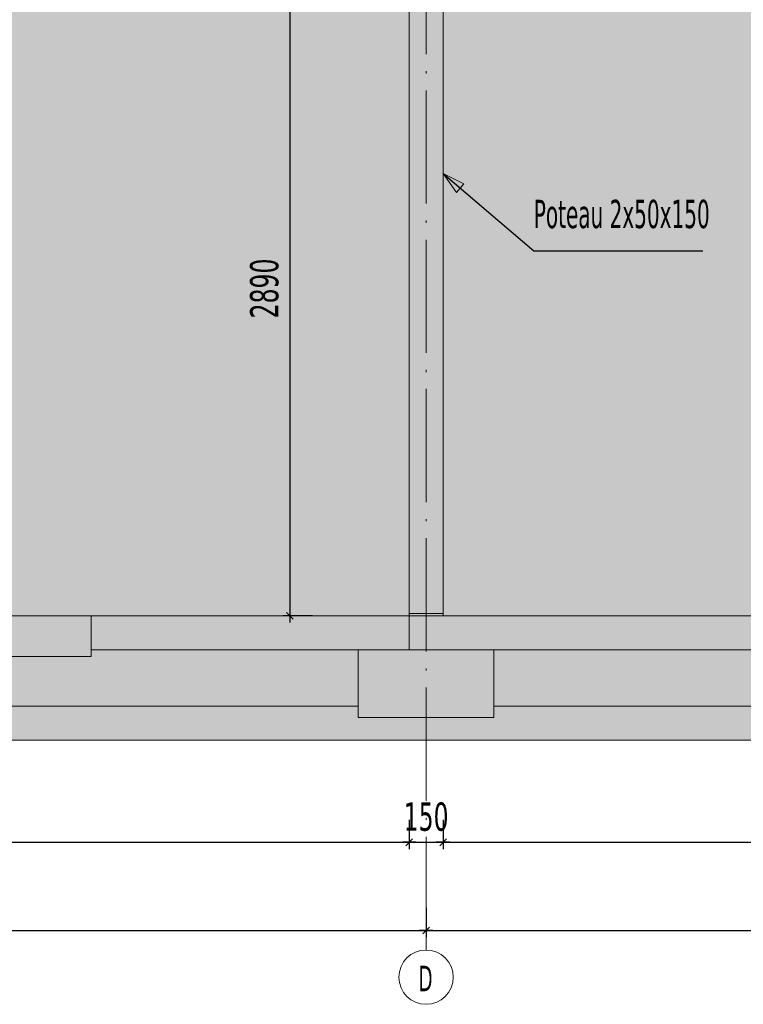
# Model space of a CAD drawing. Header units: millimetres. Extents: x 1567 to 2756, y -116 to 725.
# Tile 333 of 418: x 2434 to 2498, y 356 to 443. Entities that reach past the tile are written whole.
import ezdxf

# ---------------------------------------------------------------- set-up
doc = ezdxf.new("R2010")
doc.units = ezdxf.units.MM
doc.linetypes.add('CADWORK_2', pattern=[1.45, 0.2, -1.25])
doc.linetypes.add('CADWORK_5', pattern=[13.2, 10, -1.5, 0.2, -1.5])
doc.layers.add('Ech.1_50', color=7, linetype='Continuous')
doc.styles.add('tahoma-', font='txt', dxfattribs={"height": 1})
doc.styles.add('tahoma-b', font='txt', dxfattribs={"height": 1})
doc.styles.add('tahoma-z-r', font='txt', dxfattribs={"width": 0.704918})
doc.dimstyles.new('ISO-25', dxfattribs={"dimtxt": 2.5, "dimasz": 2.5, "dimexe": 1.25, "dimexo": 0.625, "dimtad": 1, "dimtxsty": 'Standard', "dimcen": 2.5, "dimadec": 0, "dimazin": 0, "dimtfac": 1, "dimtmove": 0, "dimatfit": 3, "dimfxl": 1, "dimarcsym": 0})

# ---------------------------------------------------------------- blocks, each defined once
blk = doc.blocks.new('cw-dimension-symbol2')
at = {"color": 0, "linetype": 'Continuous', "lineweight": -2}
for p, q in [((-1, 0), (1, 0)), ((-0.5, -0.5), (0.5, 0.5))]:
    blk.add_line(p, q, dxfattribs=at)
blk = doc.blocks.new('*D177')
at = {"layer": 'Defpoints', "color": 0}
for p in [(2459.709, 448.6), (2457.709, 390.713), (2459.709, 390.713)]:
    blk.add_point(p, dxfattribs=at)
at = {"layer": 'Ech.1_50', "color": 0, "linetype": 'Continuous', "lineweight": -2}
for p, q in [((2459.709, 448.6), (2457.109, 448.6)), ((2457.709, 448), (2457.709, 391.313)), ((2459.709, 390.713), (2457.109, 390.713))]:
    blk.add_line(p, q, dxfattribs=at)
at = {"layer": 'Ech.1_50', "color": 0, "lineweight": -2, "xscale": 0.6000000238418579, "yscale": 0.6000000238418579, "zscale": 0.6000000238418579}
for p, rotation in [((2457.709, 448.6), 90), ((2457.709, 390.713), 270)]:
    blk.add_blockref('cw-dimension-symbol2', p, dxfattribs=dict(at, rotation=rotation))
at = {"layer": 'Ech.1_50', "color": 7, "linetype": 'Continuous', "lineweight": 5, "insert": (2455.459, 419.656), "char_height": 2.5, "attachment_point": 5, "rotation": 90, "style": 'tahoma-z-r'}
blk.add_mtext('2890', dxfattribs=at)
blk = doc.blocks.new('*D186')
at = {"layer": 'Defpoints', "color": 0}
for p in [(2468.249, 372.69), (2371.249, 370.69), (2468.249, 370.69)]:
    blk.add_point(p, dxfattribs=at)
at = {"layer": 'Ech.1_50', "color": 0, "linetype": 'Continuous', "lineweight": -2}
for p, q in [((2468.249, 372.69), (2468.249, 370.09)), ((2371.249, 370.69), (2371.249, 370.09)), ((2371.849, 370.69), (2467.649, 370.69))]:
    blk.add_line(p, q, dxfattribs=at)
at = {"layer": 'Ech.1_50', "color": 0, "lineweight": -2, "xscale": 0.6000000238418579, "yscale": 0.6000000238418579, "zscale": 0.6000000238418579, "rotation": 180}
blk.add_blockref('cw-dimension-symbol2', (2371.249, 370.69), dxfattribs=at)
at = {"layer": 'Ech.1_50', "color": 0, "lineweight": -2, "xscale": 0.6000000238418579, "yscale": 0.6000000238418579, "zscale": 0.6000000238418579}
blk.add_blockref('cw-dimension-symbol2', (2468.249, 370.69), dxfattribs=at)
at = {"layer": 'Ech.1_50', "color": 7, "linetype": 'Continuous', "lineweight": 5, "insert": (2419.749, 372.94), "char_height": 2.5, "attachment_point": 5, "style": 'tahoma-z-r'}
blk.add_mtext('4850', dxfattribs=at)
blk = doc.blocks.new('*D187')
at = {"layer": 'Defpoints', "color": 0}
for p in [(2468.249, 372.69), (2471.249, 372.69), (2471.249, 370.69)]:
    blk.add_point(p, dxfattribs=at)
at = {"layer": 'Ech.1_50', "color": 0, "linetype": 'Continuous', "lineweight": -2}
for p, q in [((2468.249, 372.69), (2468.249, 370.09)), ((2471.249, 372.69), (2471.249, 370.09)), ((2468.849, 370.69), (2470.649, 370.69))]:
    blk.add_line(p, q, dxfattribs=at)
at = {"layer": 'Ech.1_50', "color": 0, "lineweight": -2, "xscale": 0.6000000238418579, "yscale": 0.6000000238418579, "zscale": 0.6000000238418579, "rotation": 180}
blk.add_blockref('cw-dimension-symbol2', (2468.249, 370.69), dxfattribs=at)
at = {"layer": 'Ech.1_50', "color": 0, "lineweight": -2, "xscale": 0.6000000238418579, "yscale": 0.6000000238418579, "zscale": 0.6000000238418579}
blk.add_blockref('cw-dimension-symbol2', (2471.249, 370.69), dxfattribs=at)
at = {"layer": 'Ech.1_50', "color": 7, "linetype": 'Continuous', "lineweight": 5, "insert": (2469.749, 372.94), "char_height": 2.5, "attachment_point": 5, "style": 'tahoma-z-r'}
blk.add_mtext('150', dxfattribs=at)
blk = doc.blocks.new('*D196')
at = {"layer": 'Defpoints', "color": 0}
for p in [(2369.749, 364.898), (2469.749, 364.898), (2469.749, 362.898)]:
    blk.add_point(p, dxfattribs=at)
at = {"layer": 'Ech.1_50', "color": 0, "linetype": 'Continuous', "lineweight": -2}
for p, q in [((2369.749, 364.898), (2369.749, 362.298)), ((2469.749, 364.898), (2469.749, 362.298)), ((2370.349, 362.898), (2469.149, 362.898))]:
    blk.add_line(p, q, dxfattribs=at)
at = {"layer": 'Ech.1_50', "color": 0, "lineweight": -2, "xscale": 0.6000000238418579, "yscale": 0.6000000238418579, "zscale": 0.6000000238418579, "rotation": 180}
blk.add_blockref('cw-dimension-symbol2', (2369.749, 362.898), dxfattribs=at)
at = {"layer": 'Ech.1_50', "color": 0, "lineweight": -2, "xscale": 0.6000000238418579, "yscale": 0.6000000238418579, "zscale": 0.6000000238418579}
blk.add_blockref('cw-dimension-symbol2', (2469.749, 362.898), dxfattribs=at)
at = {"layer": 'Ech.1_50', "color": 7, "linetype": 'Continuous', "lineweight": 5, "insert": (2419.749, 365.148), "char_height": 2.5, "attachment_point": 5, "style": 'tahoma-z-r'}
blk.add_mtext('5000', dxfattribs=at)
blk = doc.blocks.new('*D197')
at = {"layer": 'Defpoints', "color": 0}
for p in [(2469.749, 364.898), (2552.749, 364.898), (2552.749, 362.898)]:
    blk.add_point(p, dxfattribs=at)
at = {"layer": 'Ech.1_50', "color": 0, "linetype": 'Continuous', "lineweight": -2}
for p, q in [((2469.749, 364.898), (2469.749, 362.298)), ((2552.749, 364.898), (2552.749, 362.298)), ((2470.349, 362.898), (2552.149, 362.898))]:
    blk.add_line(p, q, dxfattribs=at)
at = {"layer": 'Ech.1_50', "color": 0, "lineweight": -2, "xscale": 0.6000000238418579, "yscale": 0.6000000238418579, "zscale": 0.6000000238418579, "rotation": 180}
blk.add_blockref('cw-dimension-symbol2', (2469.749, 362.898), dxfattribs=at)
at = {"layer": 'Ech.1_50', "color": 0, "lineweight": -2, "xscale": 0.6000000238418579, "yscale": 0.6000000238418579, "zscale": 0.6000000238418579}
blk.add_blockref('cw-dimension-symbol2', (2552.749, 362.898), dxfattribs=at)
at = {"layer": 'Ech.1_50', "color": 7, "linetype": 'Continuous', "lineweight": 5, "insert": (2511.249, 365.148), "char_height": 2.5, "attachment_point": 5, "style": 'tahoma-z-r'}
blk.add_mtext('4150', dxfattribs=at)
blk = doc.blocks.new('*D199')
at = {"layer": 'Defpoints', "color": 0}
for p in [(2471.249, 372.69), (2551.249, 372.69), (2551.249, 370.69)]:
    blk.add_point(p, dxfattribs=at)
at = {"layer": 'Ech.1_50', "color": 0, "linetype": 'Continuous', "lineweight": -2}
for p, q in [((2471.249, 372.69), (2471.249, 370.09)), ((2551.249, 372.69), (2551.249, 370.09)), ((2471.849, 370.69), (2550.649, 370.69))]:
    blk.add_line(p, q, dxfattribs=at)
at = {"layer": 'Ech.1_50', "color": 0, "lineweight": -2, "xscale": 0.6000000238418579, "yscale": 0.6000000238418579, "zscale": 0.6000000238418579, "rotation": 180}
blk.add_blockref('cw-dimension-symbol2', (2471.249, 370.69), dxfattribs=at)
at = {"layer": 'Ech.1_50', "color": 0, "lineweight": -2, "xscale": 0.6000000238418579, "yscale": 0.6000000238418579, "zscale": 0.6000000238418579}
blk.add_blockref('cw-dimension-symbol2', (2551.249, 370.69), dxfattribs=at)
at = {"layer": 'Ech.1_50', "color": 7, "linetype": 'Continuous', "lineweight": 5, "insert": (2511.249, 372.94), "char_height": 2.5, "attachment_point": 5, "style": 'tahoma-z-r'}
blk.add_mtext('4000', dxfattribs=at)
blk = doc.blocks.new('cw-line-extremity2')
at = {"linetype": 'Continuous', "lineweight": 0}
blk.add_hatch(color=0, dxfattribs=at).paths.add_polyline_path([(0, 0), (2, 0.5), (2, -0.5)])
at = {"color": 0, "linetype": 'Continuous', "lineweight": -2}
for p, q in [((0, 0), (2, 0.5)), ((2, -0.5), (0, 0)), ((2, 0.5), (2, -0.5))]:
    blk.add_line(p, q, dxfattribs=at)

msp = doc.modelspace()

# ---------------------------------------------------------------- hatches: boundary and pattern name
at = {"layer": 'Ech.1_50', "linetype": 'Continuous', "lineweight": 5, "true_color": 0xe0c8b3, "transparency": 33554687}
msp.add_hatch(color=9, dxfattribs=at).paths.add_polyline_path([(2468.249, 390.913), (2471.249, 390.913), (2471.249, 480.713), (2470.949, 480.713), (2470.949, 458.713), (2468.549, 458.713), (2468.549, 480.713), (2468.249, 480.713), (2468.249, 390.913)])
at = {"layer": 'Ech.1_50', "linetype": 'Continuous', "lineweight": 5, "true_color": 0xfdfdfd, "transparency": 33554687}
for points in [[(2551.249, 453.299), (2471.249, 453.299), (2471.249, 453.113), (2471.339, 453.023), (2471.339, 450.803), (2471.249, 450.713), (2471.249, 390.713), (2551.249, 390.713), (2551.249, 453.299)], [(2464.209, 447.713), (2371.249, 447.713), (2371.249, 390.713), (2468.249, 390.713), (2468.249, 445.38), (2464.209, 447.713)], [(2463.749, 387.713), (2440.149, 387.713), (2440.149, 387.113), (2430.149, 387.113), (2430.149, 387.713), (2409.349, 387.713), (2409.349, 387.113), (2399.349, 387.113), (2399.349, 387.713), (2375.749, 387.713), (2375.749, 382.713), (2463.749, 382.713), (2463.749, 387.713)], [(2546.749, 387.713), (2475.749, 387.713), (2475.749, 382.713), (2546.749, 382.713), (2546.749, 387.713)]]:
    msp.add_hatch(color=7, dxfattribs=at).paths.add_polyline_path(points)
at = {"layer": 'Ech.1_50', "linetype": 'Continuous', "lineweight": 5, "true_color": 0xb3d6f7, "transparency": 33554687}
msp.add_hatch(color=254, dxfattribs=at).paths.add_polyline_path([(2468.249, 390.713), (2471.249, 390.713), (2471.249, 390.913), (2468.249, 390.913), (2468.249, 390.713)])
at = {"layer": 'Ech.1_50', "linetype": 'Continuous', "lineweight": 5, "true_color": 0xf3f3f3, "transparency": 33554687}
for points in [[(2430.149, 387.113), (2440.149, 387.113), (2440.149, 390.713), (2430.149, 390.713), (2430.149, 387.113)], [(2468.249, 390.713), (2440.149, 390.713), (2440.149, 387.713), (2468.249, 387.713), (2468.249, 390.713)], [(2574.249, 390.713), (2468.249, 390.713), (2468.249, 387.713), (2574.249, 387.713), (2574.249, 390.713)], [(2475.749, 387.713), (2463.749, 387.713), (2463.749, 381.713), (2475.749, 381.713), (2475.749, 387.713)], [(2311.749, 379.713), (2693.149, 379.713), (2693.149, 382.713), (2558.749, 382.713), (2558.749, 381.713), (2546.749, 381.713), (2546.749, 382.713), (2475.749, 382.713), (2475.749, 381.713), (2463.749, 381.713), (2463.749, 382.713), (2375.749, 382.713), (2375.749, 381.713), (2363.749, 381.713), (2363.749, 382.713), (2311.749, 382.713), (2311.749, 379.713)]]:
    msp.add_hatch(color=7, dxfattribs=at).paths.add_polyline_path(points)

# ---------------------------------------------------------------- linework, layer by layer
at = {"layer": 'Ech.1_50', "color": 7, "linetype": 'Continuous', "lineweight": 5}
for points in [[(2468.249, 390.913), (2471.249, 390.913), (2471.249, 480.713), (2470.949, 480.713), (2470.949, 458.713), (2468.549, 458.713), (2468.549, 480.713), (2468.249, 480.713), (2468.249, 390.913)], [(2551.249, 453.299), (2471.249, 453.299), (2471.249, 453.113), (2471.339, 453.023), (2471.339, 450.803), (2471.249, 450.713), (2471.249, 390.713), (2551.249, 390.713), (2551.249, 453.299)], [(2464.209, 447.713), (2371.249, 447.713), (2371.249, 390.713), (2468.249, 390.713), (2468.249, 445.38), (2464.209, 447.713)], [(2468.249, 390.713), (2471.249, 390.713), (2471.249, 390.913), (2468.249, 390.913), (2468.249, 390.713)], [(2430.149, 387.113), (2440.149, 387.113), (2440.149, 390.713), (2430.149, 390.713), (2430.149, 387.113)], [(2468.249, 390.713), (2440.149, 390.713), (2440.149, 387.713), (2468.249, 387.713), (2468.249, 390.713)], [(2574.249, 390.713), (2468.249, 390.713), (2468.249, 387.713), (2574.249, 387.713), (2574.249, 390.713)], [(2463.749, 387.713), (2440.149, 387.713), (2440.149, 387.113), (2430.149, 387.113), (2430.149, 387.713), (2409.349, 387.713), (2409.349, 387.113), (2399.349, 387.113), (2399.349, 387.713), (2375.749, 387.713), (2375.749, 382.713), (2463.749, 382.713), (2463.749, 387.713)], [(2475.749, 387.713), (2463.749, 387.713), (2463.749, 381.713), (2475.749, 381.713), (2475.749, 387.713)], [(2546.749, 387.713), (2475.749, 387.713), (2475.749, 382.713), (2546.749, 382.713), (2546.749, 387.713)], [(2311.749, 379.713), (2693.149, 379.713), (2693.149, 382.713), (2558.749, 382.713), (2558.749, 381.713), (2546.749, 381.713), (2546.749, 382.713), (2475.749, 382.713), (2475.749, 381.713), (2463.749, 381.713), (2463.749, 382.713), (2375.749, 382.713), (2375.749, 381.713), (2363.749, 381.713), (2363.749, 382.713), (2311.749, 382.713), (2311.749, 379.713)]]:
    msp.add_lwpolyline(points, close=True, dxfattribs=at)
at = {"layer": 'Ech.1_50', "color": 9, "linetype": 'CADWORK_2', "lineweight": 5, "elevation": 50}
msp.add_lwpolyline([(2743.902, 390.713), (2257.997, 390.713)], dxfattribs=at)

# ---------------------------------------------------------------- block references
at = {"layer": 'Ech.1_50', "color": 7, "lineweight": 5, "rotation": 319.5537679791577}
msp.add_blockref('cw-line-extremity2', (2471.249, 429.829), dxfattribs=at)

# ---------------------------------------------------------------- texts
at = {"layer": 'Ech.1_50', "linetype": 'Continuous', "insert": (2479.269, 427.493), "char_height": 2.5, "attachment_point": 1, "style": 'tahoma-'}
msp.add_mtext('\\C7;\\fTahoma|b0|i0;\\W0.600000;Poteau 2x50x150', dxfattribs=at)

# ---------------------------------------------------------------- dimensions: what is measured, and where the dimension line sits
at = {"layer": 'Ech.1_50', "color": 7, "linetype": 'Continuous', "lineweight": 5}
dim = msp.add_linear_dim(base=(2457.709, 390.713), p1=(2459.709, 448.6), p2=(2459.709, 390.713), angle=270, text='2890', dimstyle='ISO-25', override={"dimtxt": 2.5, "dimasz": 0.6, "dimexe": 0.6, "dimexo": 0, "dimgap": 0, "dimdec": 0, "dimlfac": 1, "dimtxsty": 'tahoma-z-r', "dimblk": 'cw-dimension-symbol2', "dimclrt": 7, "dimtmove": 2}, dxfattribs=at)
dim.commit()
dim.dimension.update_dxf_attribs({"geometry": '*D177', "text_midpoint": (2455.459, 419.656), "dimtype": 161, "text_rotation": 90})
for base, p1, p2, angle, text, picture, middle, dimtype in [((2468.249, 370.69), (2371.249, 370.69), (2468.249, 372.69), 180, '4850', '*D186', (2419.749, 372.94), 160), ((2471.249, 370.69), (2468.249, 372.69), (2471.249, 372.69), 0, '150', '*D187', (2469.749, 372.94), 161), ((2551.249, 370.69), (2471.249, 372.69), (2551.249, 372.69), 0, '4000', '*D199', (2511.249, 372.94), 161), ((2469.749, 362.898), (2369.749, 364.898), (2469.749, 364.898), 0, '5000', '*D196', (2419.749, 365.148), 161), ((2552.749, 362.898), (2469.749, 364.898), (2552.749, 364.898), 0, '4150', '*D197', (2511.249, 365.148), 161)]:
    dim = msp.add_linear_dim(base=base, p1=p1, p2=p2, angle=angle, text=text, dimstyle='ISO-25', override={"dimtxt": 2.5, "dimasz": 0.6, "dimexe": 0.6, "dimexo": 0, "dimgap": 0, "dimdec": 0, "dimlfac": 1, "dimtxsty": 'tahoma-z-r', "dimblk": 'cw-dimension-symbol2', "dimclrt": 7, "dimtmove": 2}, dxfattribs=at)
    dim.commit()
    dim.dimension.update_dxf_attribs({"geometry": picture, "text_midpoint": middle, "dimtype": dimtype})

# ---------------------------------------------------------------- leaders
at = {"layer": 'Ech.1_50', "color": 7, "linetype": 'Continuous', "lineweight": 5, "has_arrowhead": 0}
msp.add_leader([(2471.249, 429.829), (2479.269, 422.993), (2494.2, 422.993)], dimstyle='ISO-25', dxfattribs=at)

# ---------------------------------------------------------------- wipeouts: each hides what was drawn before it
at = {"linetype": 'Continuous'}
msp.add_wipeout([(2469.749, 356.369), (2469.764, 356.369), (2469.779, 356.369), (2469.795, 356.369), (2469.81, 356.369), (2469.825, 356.37), (2469.84, 356.37), (2469.855, 356.371), (2469.87, 356.372), (2469.885, 356.372), (2469.9, 356.373), (2469.915, 356.374), (2469.93, 356.375), (2469.945, 356.377), (2469.96, 356.378), (2469.975, 356.379), (2469.99, 356.381), (2470.005, 356.382), (2470.02, 356.384), (2470.035, 356.386), (2470.05, 356.388), (2470.065, 356.389), (2470.08, 356.392), (2470.095, 356.394), (2470.11, 356.396), (2470.125, 356.398), (2470.14, 356.401), (2470.155, 356.403), (2470.169, 356.406), (2470.184, 356.408), (2470.199, 356.411), (2470.214, 356.414), (2470.229, 356.417), (2470.243, 356.42), (2470.258, 356.423), (2470.273, 356.426), (2470.288, 356.43), (2470.302, 356.433), (2470.317, 356.437), (2470.332, 356.44), (2470.346, 356.444), (2470.361, 356.448), (2470.375, 356.452), (2470.39, 356.456), (2470.404, 356.46), (2470.419, 356.464), (2470.433, 356.468), (2470.448, 356.473), (2470.462, 356.477), (2470.477, 356.481), (2470.491, 356.486), (2470.505, 356.491), (2470.52, 356.496), (2470.534, 356.5), (2470.548, 356.505), (2470.562, 356.511), (2470.576, 356.516), (2470.591, 356.521), (2470.605, 356.526), (2470.619, 356.532), (2470.633, 356.537), (2470.647, 356.543), (2470.661, 356.548), (2470.675, 356.554), (2470.689, 356.56), (2470.702, 356.566), (2470.716, 356.572), (2470.73, 356.578), (2470.744, 356.584), (2470.758, 356.591), (2470.771, 356.597), (2470.785, 356.604), (2470.798, 356.61), (2470.812, 356.617), (2470.825, 356.623), (2470.839, 356.63), (2470.852, 356.637), (2470.866, 356.644), (2470.879, 356.651), (2470.892, 356.658), (2470.906, 356.665), (2470.919, 356.673), (2470.932, 356.68), (2470.945, 356.688), (2470.958, 356.695), (2470.971, 356.703), (2470.984, 356.711), (2470.997, 356.718), (2471.01, 356.726), (2471.023, 356.734), (2471.035, 356.742), (2471.048, 356.75), (2471.061, 356.759), (2471.073, 356.767), (2471.086, 356.775), (2471.098, 356.784), (2471.111, 356.792), (2471.123, 356.801), (2471.135, 356.809), (2471.148, 356.818), (2471.16, 356.827), (2471.172, 356.836), (2471.184, 356.845), (2471.196, 356.854), (2471.208, 356.863), (2471.22, 356.872), (2471.232, 356.882), (2471.244, 356.891), (2471.256, 356.9), (2471.267, 356.91), (2471.279, 356.919), (2471.291, 356.929), (2471.302, 356.939), (2471.314, 356.949), (2471.325, 356.958), (2471.336, 356.968), (2471.348, 356.978), (2471.359, 356.988), (2471.37, 356.999), (2471.381, 357.009), (2471.392, 357.019), (2471.403, 357.029), (2471.414, 357.04), (2471.425, 357.05), (2471.436, 357.061), (2471.446, 357.072), (2471.457, 357.082), (2471.468, 357.093), (2471.478, 357.104), (2471.488, 357.115), (2471.499, 357.126), (2471.509, 357.137), (2471.519, 357.148), (2471.529, 357.159), (2471.54, 357.17), (2471.55, 357.181), (2471.56, 357.193), (2471.569, 357.204), (2471.579, 357.216), (2471.589, 357.227), (2471.599, 357.239), (2471.608, 357.25), (2471.618, 357.262), (2471.627, 357.274), (2471.636, 357.286), (2471.646, 357.298), (2471.655, 357.31), (2471.664, 357.322), (2471.673, 357.334), (2471.682, 357.346), (2471.691, 357.358), (2471.7, 357.37), (2471.709, 357.382), (2471.717, 357.395), (2471.726, 357.407), (2471.734, 357.42), (2471.743, 357.432), (2471.751, 357.445), (2471.759, 357.457), (2471.768, 357.47), (2471.776, 357.483), (2471.784, 357.495), (2471.792, 357.508), (2471.8, 357.521), (2471.807, 357.534), (2471.815, 357.547), (2471.823, 357.56), (2471.83, 357.573), (2471.838, 357.586), (2471.845, 357.599), (2471.852, 357.612), (2471.86, 357.626), (2471.867, 357.639), (2471.874, 357.652), (2471.881, 357.666), (2471.888, 357.679), (2471.895, 357.693), (2471.901, 357.706), (2471.908, 357.72), (2471.914, 357.733), (2471.921, 357.747), (2471.927, 357.76), (2471.934, 357.774), (2471.94, 357.788), (2471.946, 357.802), (2471.952, 357.815), (2471.958, 357.829), (2471.964, 357.843), (2471.969, 357.857), (2471.975, 357.871), (2471.981, 357.885), (2471.986, 357.899), (2471.992, 357.913), (2471.997, 357.927), (2472.002, 357.941), (2472.007, 357.956), (2472.012, 357.97), (2472.017, 357.984), (2472.022, 357.998), (2472.027, 358.013), (2472.032, 358.027), (2472.036, 358.041), (2472.041, 358.056), (2472.045, 358.07), (2472.05, 358.085), (2472.054, 358.099), (2472.058, 358.114), (2472.062, 358.128), (2472.066, 358.143), (2472.07, 358.157), (2472.074, 358.172), (2472.078, 358.186), (2472.081, 358.201), (2472.085, 358.216), (2472.088, 358.23), (2472.092, 358.245), (2472.095, 358.26), (2472.098, 358.275), (2472.101, 358.289), (2472.104, 358.304), (2472.107, 358.319), (2472.11, 358.334), (2472.112, 358.349), (2472.115, 358.363), (2472.117, 358.378), (2472.12, 358.393), (2472.122, 358.408), (2472.124, 358.423), (2472.126, 358.438), (2472.128, 358.453), (2472.13, 358.468), (2472.132, 358.483), (2472.134, 358.498), (2472.136, 358.513), (2472.137, 358.528), (2472.139, 358.543), (2472.14, 358.558), (2472.141, 358.573), (2472.142, 358.588), (2472.144, 358.603), (2472.145, 358.618), (2472.145, 358.633), (2472.146, 358.648), (2472.147, 358.663), (2472.148, 358.678), (2472.148, 358.693), (2472.149, 358.708), (2472.149, 358.723), (2472.149, 358.738), (2472.149, 358.754), (2472.149, 358.769), (2472.149, 358.784), (2472.149, 358.799), (2472.149, 358.814), (2472.149, 358.829), (2472.148, 358.844), (2472.148, 358.859), (2472.147, 358.874), (2472.146, 358.889), (2472.145, 358.904), (2472.145, 358.919), (2472.144, 358.934), (2472.142, 358.949), (2472.141, 358.964), (2472.14, 358.979), (2472.139, 358.994), (2472.137, 359.009), (2472.136, 359.024), (2472.134, 359.039), (2472.132, 359.054), (2472.13, 359.069), (2472.128, 359.084), (2472.126, 359.099), (2472.124, 359.114), (2472.122, 359.129), (2472.12, 359.144), (2472.117, 359.159), (2472.115, 359.174), (2472.112, 359.189), (2472.11, 359.204), (2472.107, 359.218), (2472.104, 359.233), (2472.101, 359.248), (2472.098, 359.263), (2472.095, 359.277), (2472.092, 359.292), (2472.088, 359.307), (2472.085, 359.322), (2472.081, 359.336), (2472.078, 359.351), (2472.074, 359.365), (2472.07, 359.38), (2472.066, 359.395), (2472.062, 359.409), (2472.058, 359.424), (2472.054, 359.438), (2472.05, 359.453), (2472.045, 359.467), (2472.041, 359.482), (2472.036, 359.496), (2472.032, 359.51), (2472.027, 359.525), (2472.022, 359.539), (2472.017, 359.553), (2472.012, 359.567), (2472.007, 359.582), (2472.002, 359.596), (2471.997, 359.61), (2471.992, 359.624), (2471.986, 359.638), (2471.981, 359.652), (2471.975, 359.666), (2471.969, 359.68), (2471.964, 359.694), (2471.958, 359.708), (2471.952, 359.722), (2471.946, 359.736), (2471.94, 359.749), (2471.934, 359.763), (2471.927, 359.777), (2471.921, 359.79), (2471.914, 359.804), (2471.908, 359.818), (2471.901, 359.831), (2471.895, 359.845), (2471.888, 359.858), (2471.881, 359.872), (2471.874, 359.885), (2471.867, 359.898), (2471.86, 359.912), (2471.852, 359.925), (2471.845, 359.938), (2471.838, 359.951), (2471.83, 359.964), (2471.823, 359.977), (2471.815, 359.99), (2471.807, 360.003), (2471.8, 360.016), (2471.792, 360.029), (2471.784, 360.042), (2471.776, 360.055), (2471.768, 360.067), (2471.759, 360.08), (2471.751, 360.093), (2471.743, 360.105), (2471.734, 360.118), (2471.726, 360.13), (2471.717, 360.142), (2471.709, 360.155), (2471.7, 360.167), (2471.691, 360.179), (2471.682, 360.191), (2471.673, 360.204), (2471.664, 360.216), (2471.655, 360.228), (2471.646, 360.24), (2471.636, 360.251), (2471.627, 360.263), (2471.618, 360.275), (2471.608, 360.287), (2471.599, 360.298), (2471.589, 360.31), (2471.579, 360.322), (2471.569, 360.333), (2471.56, 360.344), (2471.55, 360.356), (2471.54, 360.367), (2471.529, 360.378), (2471.519, 360.389), (2471.509, 360.401), (2471.499, 360.412), (2471.488, 360.423), (2471.478, 360.433), (2471.468, 360.444), (2471.457, 360.455), (2471.446, 360.466), (2471.436, 360.476), (2471.425, 360.487), (2471.414, 360.497), (2471.403, 360.508), (2471.392, 360.518), (2471.381, 360.528), (2471.37, 360.539), (2471.359, 360.549), (2471.348, 360.559), (2471.336, 360.569), (2471.325, 360.579), (2471.314, 360.589), (2471.302, 360.598), (2471.291, 360.608), (2471.279, 360.618), (2471.267, 360.627), (2471.256, 360.637), (2471.244, 360.646), (2471.232, 360.656), (2471.22, 360.665), (2471.208, 360.674), (2471.196, 360.683), (2471.184, 360.692), (2471.172, 360.701), (2471.16, 360.71), (2471.148, 360.719), (2471.135, 360.728), (2471.123, 360.737), (2471.111, 360.745), (2471.098, 360.754), (2471.086, 360.762), (2471.073, 360.77), (2471.061, 360.779), (2471.048, 360.787), (2471.035, 360.795), (2471.023, 360.803), (2471.01, 360.811), (2470.997, 360.819), (2470.984, 360.827), (2470.971, 360.834), (2470.958, 360.842), (2470.945, 360.85), (2470.932, 360.857), (2470.919, 360.864), (2470.906, 360.872), (2470.892, 360.879), (2470.879, 360.886), (2470.866, 360.893), (2470.852, 360.9), (2470.839, 360.907), (2470.825, 360.914), (2470.812, 360.921), (2470.798, 360.927), (2470.785, 360.934), (2470.771, 360.94), (2470.758, 360.947), (2470.744, 360.953), (2470.73, 360.959), (2470.716, 360.965), (2470.702, 360.971), (2470.689, 360.977), (2470.675, 360.983), (2470.661, 360.989), (2470.647, 360.994), (2470.633, 361), (2470.619, 361.006), (2470.605, 361.011), (2470.591, 361.016), (2470.576, 361.022), (2470.562, 361.027), (2470.548, 361.032), (2470.534, 361.037), (2470.52, 361.042), (2470.505, 361.046), (2470.491, 361.051), (2470.477, 361.056), (2470.462, 361.06), (2470.448, 361.065), (2470.433, 361.069), (2470.419, 361.073), (2470.404, 361.077), (2470.39, 361.082), (2470.375, 361.086), (2470.361, 361.089), (2470.346, 361.093), (2470.332, 361.097), (2470.317, 361.101), (2470.302, 361.104), (2470.288, 361.107), (2470.273, 361.111), (2470.258, 361.114), (2470.243, 361.117), (2470.229, 361.12), (2470.214, 361.123), (2470.199, 361.126), (2470.184, 361.129), (2470.169, 361.132), (2470.155, 361.134), (2470.14, 361.137), (2470.125, 361.139), (2470.11, 361.141), (2470.095, 361.144), (2470.08, 361.146), (2470.065, 361.148), (2470.05, 361.15), (2470.035, 361.152), (2470.02, 361.153), (2470.005, 361.155), (2469.99, 361.157), (2469.975, 361.158), (2469.96, 361.159), (2469.945, 361.161), (2469.93, 361.162), (2469.915, 361.163), (2469.9, 361.164), (2469.885, 361.165), (2469.87, 361.166), (2469.855, 361.166), (2469.84, 361.167), (2469.825, 361.167), (2469.81, 361.168), (2469.795, 361.168), (2469.779, 361.168), (2469.764, 361.169), (2469.749, 361.169), (2469.734, 361.169), (2469.719, 361.168), (2469.704, 361.168), (2469.689, 361.168), (2469.674, 361.167), (2469.659, 361.167), (2469.644, 361.166), (2469.629, 361.166), (2469.614, 361.165), (2469.599, 361.164), (2469.584, 361.163), (2469.569, 361.162), (2469.553, 361.161), (2469.538, 361.159), (2469.523, 361.158), (2469.508, 361.157), (2469.493, 361.155), (2469.478, 361.153), (2469.463, 361.152), (2469.449, 361.15), (2469.434, 361.148), (2469.419, 361.146), (2469.404, 361.144), (2469.389, 361.141), (2469.374, 361.139), (2469.359, 361.137), (2469.344, 361.134), (2469.329, 361.132), (2469.314, 361.129), (2469.3, 361.126), (2469.285, 361.123), (2469.27, 361.12), (2469.255, 361.117), (2469.24, 361.114), (2469.226, 361.111), (2469.211, 361.107), (2469.196, 361.104), (2469.182, 361.101), (2469.167, 361.097), (2469.152, 361.093), (2469.138, 361.089), (2469.123, 361.086), (2469.109, 361.082), (2469.094, 361.077), (2469.08, 361.073), (2469.065, 361.069), (2469.051, 361.065), (2469.036, 361.06), (2469.022, 361.056), (2469.008, 361.051), (2468.993, 361.046), (2468.979, 361.042), (2468.965, 361.037), (2468.951, 361.032), (2468.936, 361.027), (2468.922, 361.022), (2468.908, 361.016), (2468.894, 361.011), (2468.88, 361.006), (2468.866, 361), (2468.852, 360.994), (2468.838, 360.989), (2468.824, 360.983), (2468.81, 360.977), (2468.796, 360.971), (2468.782, 360.965), (2468.769, 360.959), (2468.755, 360.953), (2468.741, 360.947), (2468.727, 360.94), (2468.714, 360.934), (2468.7, 360.927), (2468.687, 360.921), (2468.673, 360.914), (2468.66, 360.907), (2468.646, 360.9), (2468.633, 360.893), (2468.62, 360.886), (2468.606, 360.879), (2468.593, 360.872), (2468.58, 360.864), (2468.567, 360.857), (2468.554, 360.85), (2468.541, 360.842), (2468.528, 360.834), (2468.515, 360.827), (2468.502, 360.819), (2468.489, 360.811), (2468.476, 360.803), (2468.463, 360.795), (2468.451, 360.787), (2468.438, 360.779), (2468.425, 360.77), (2468.413, 360.762), (2468.4, 360.754), (2468.388, 360.745), (2468.375, 360.737), (2468.363, 360.728), (2468.351, 360.719), (2468.339, 360.71), (2468.326, 360.701), (2468.314, 360.692), (2468.302, 360.683), (2468.29, 360.674), (2468.278, 360.665), (2468.266, 360.656), (2468.255, 360.646), (2468.243, 360.637), (2468.231, 360.627), (2468.219, 360.618), (2468.208, 360.608), (2468.196, 360.598), (2468.185, 360.589), (2468.174, 360.579), (2468.162, 360.569), (2468.151, 360.559), (2468.14, 360.549), (2468.129, 360.539), (2468.117, 360.528), (2468.106, 360.518), (2468.095, 360.508), (2468.085, 360.497), (2468.074, 360.487), (2468.063, 360.476), (2468.052, 360.466), (2468.042, 360.455), (2468.031, 360.444), (2468.021, 360.433), (2468.01, 360.423), (2468, 360.412), (2467.989, 360.401), (2467.979, 360.389), (2467.969, 360.378), (2467.959, 360.367), (2467.949, 360.356), (2467.939, 360.344), (2467.929, 360.333), (2467.919, 360.322), (2467.91, 360.31), (2467.9, 360.298), (2467.891, 360.287), (2467.881, 360.275), (2467.872, 360.263), (2467.862, 360.251), (2467.853, 360.24), (2467.844, 360.228), (2467.835, 360.216), (2467.826, 360.204), (2467.817, 360.191), (2467.808, 360.179), (2467.799, 360.167), (2467.79, 360.155), (2467.781, 360.142), (2467.773, 360.13), (2467.764, 360.118), (2467.756, 360.105), (2467.748, 360.093), (2467.739, 360.08), (2467.731, 360.067), (2467.723, 360.055), (2467.715, 360.042), (2467.707, 360.029), (2467.699, 360.016), (2467.691, 360.003), (2467.684, 359.99), (2467.676, 359.977), (2467.668, 359.964), (2467.661, 359.951), (2467.653, 359.938), (2467.646, 359.925), (2467.639, 359.912), (2467.632, 359.898), (2467.625, 359.885), (2467.618, 359.872), (2467.611, 359.858), (2467.604, 359.845), (2467.597, 359.831), (2467.591, 359.818), (2467.584, 359.804), (2467.578, 359.79), (2467.571, 359.777), (2467.565, 359.763), (2467.559, 359.749), (2467.553, 359.736), (2467.547, 359.722), (2467.541, 359.708), (2467.535, 359.694), (2467.529, 359.68), (2467.523, 359.666), (2467.518, 359.652), (2467.512, 359.638), (2467.507, 359.624), (2467.502, 359.61), (2467.496, 359.596), (2467.491, 359.582), (2467.486, 359.567), (2467.481, 359.553), (2467.476, 359.539), (2467.471, 359.525), (2467.467, 359.51), (2467.462, 359.496), (2467.458, 359.482), (2467.453, 359.467), (2467.449, 359.453), (2467.445, 359.438), (2467.44, 359.424), (2467.436, 359.409), (2467.432, 359.395), (2467.429, 359.38), (2467.425, 359.365), (2467.421, 359.351), (2467.417, 359.336), (2467.414, 359.322), (2467.41, 359.307), (2467.407, 359.292), (2467.404, 359.277), (2467.401, 359.263), (2467.398, 359.248), (2467.395, 359.233), (2467.392, 359.218), (2467.389, 359.204), (2467.386, 359.189), (2467.384, 359.174), (2467.381, 359.159), (2467.379, 359.144), (2467.377, 359.129), (2467.374, 359.114), (2467.372, 359.099), (2467.37, 359.084), (2467.368, 359.069), (2467.366, 359.054), (2467.365, 359.039), (2467.363, 359.024), (2467.361, 359.009), (2467.36, 358.994), (2467.359, 358.979), (2467.357, 358.964), (2467.356, 358.949), (2467.355, 358.934), (2467.354, 358.919), (2467.353, 358.904), (2467.352, 358.889), (2467.352, 358.874), (2467.351, 358.859), (2467.35, 358.844), (2467.35, 358.829), (2467.35, 358.814), (2467.349, 358.799), (2467.349, 358.784), (2467.349, 358.769), (2467.349, 358.754), (2467.349, 358.738), (2467.35, 358.723), (2467.35, 358.708), (2467.35, 358.693), (2467.351, 358.678), (2467.352, 358.663), (2467.352, 358.648), (2467.353, 358.633), (2467.354, 358.618), (2467.355, 358.603), (2467.356, 358.588), (2467.357, 358.573), (2467.359, 358.558), (2467.36, 358.543), (2467.361, 358.528), (2467.363, 358.513), (2467.365, 358.498), (2467.366, 358.483), (2467.368, 358.468), (2467.37, 358.453), (2467.372, 358.438), (2467.374, 358.423), (2467.377, 358.408), (2467.379, 358.393), (2467.381, 358.378), (2467.384, 358.363), (2467.386, 358.349), (2467.389, 358.334), (2467.392, 358.319), (2467.395, 358.304), (2467.398, 358.289), (2467.401, 358.275), (2467.404, 358.26), (2467.407, 358.245), (2467.41, 358.23), (2467.414, 358.216), (2467.417, 358.201), (2467.421, 358.186), (2467.425, 358.172), (2467.429, 358.157), (2467.432, 358.143), (2467.436, 358.128), (2467.44, 358.114), (2467.445, 358.099), (2467.449, 358.085), (2467.453, 358.07), (2467.458, 358.056), (2467.462, 358.041), (2467.467, 358.027), (2467.471, 358.013), (2467.476, 357.998), (2467.481, 357.984), (2467.486, 357.97), (2467.491, 357.956), (2467.496, 357.941), (2467.502, 357.927), (2467.507, 357.913), (2467.512, 357.899), (2467.518, 357.885), (2467.523, 357.871), (2467.529, 357.857), (2467.535, 357.843), (2467.541, 357.829), (2467.547, 357.815), (2467.553, 357.802), (2467.559, 357.788), (2467.565, 357.774), (2467.571, 357.76), (2467.578, 357.747), (2467.584, 357.733), (2467.591, 357.72), (2467.597, 357.706), (2467.604, 357.693), (2467.611, 357.679), (2467.618, 357.666), (2467.625, 357.652), (2467.632, 357.639), (2467.639, 357.626), (2467.646, 357.612), (2467.653, 357.599), (2467.661, 357.586), (2467.668, 357.573), (2467.676, 357.56), (2467.684, 357.547), (2467.691, 357.534), (2467.699, 357.521), (2467.707, 357.508), (2467.715, 357.495), (2467.723, 357.483), (2467.731, 357.47), (2467.739, 357.457), (2467.748, 357.445), (2467.756, 357.432), (2467.764, 357.42), (2467.773, 357.407), (2467.781, 357.395), (2467.79, 357.382), (2467.799, 357.37), (2467.808, 357.358), (2467.817, 357.346), (2467.826, 357.334), (2467.835, 357.322), (2467.844, 357.31), (2467.853, 357.298), (2467.862, 357.286), (2467.872, 357.274), (2467.881, 357.262), (2467.891, 357.25), (2467.9, 357.239), (2467.91, 357.227), (2467.919, 357.216), (2467.929, 357.204), (2467.939, 357.193), (2467.949, 357.181), (2467.959, 357.17), (2467.969, 357.159), (2467.979, 357.148), (2467.989, 357.137), (2468, 357.126), (2468.01, 357.115), (2468.021, 357.104), (2468.031, 357.093), (2468.042, 357.082), (2468.052, 357.072), (2468.063, 357.061), (2468.074, 357.05), (2468.085, 357.04), (2468.095, 357.029), (2468.106, 357.019), (2468.117, 357.009), (2468.129, 356.999), (2468.14, 356.988), (2468.151, 356.978), (2468.162, 356.968), (2468.174, 356.958), (2468.185, 356.949), (2468.196, 356.939), (2468.208, 356.929), (2468.219, 356.919), (2468.231, 356.91), (2468.243, 356.9), (2468.255, 356.891), (2468.266, 356.882), (2468.278, 356.872), (2468.29, 356.863), (2468.302, 356.854), (2468.314, 356.845), (2468.326, 356.836), (2468.339, 356.827), (2468.351, 356.818), (2468.363, 356.809), (2468.375, 356.801), (2468.388, 356.792), (2468.4, 356.784), (2468.413, 356.775), (2468.425, 356.767), (2468.438, 356.759), (2468.451, 356.75), (2468.463, 356.742), (2468.476, 356.734), (2468.489, 356.726), (2468.502, 356.718), (2468.515, 356.711), (2468.528, 356.703), (2468.541, 356.695), (2468.554, 356.688), (2468.567, 356.68), (2468.58, 356.673), (2468.593, 356.665), (2468.606, 356.658), (2468.62, 356.651), (2468.633, 356.644), (2468.646, 356.637), (2468.66, 356.63), (2468.673, 356.623), (2468.687, 356.617), (2468.7, 356.61), (2468.714, 356.604), (2468.727, 356.597), (2468.741, 356.591), (2468.755, 356.584), (2468.769, 356.578), (2468.782, 356.572), (2468.796, 356.566), (2468.81, 356.56), (2468.824, 356.554), (2468.838, 356.548), (2468.852, 356.543), (2468.866, 356.537), (2468.88, 356.532), (2468.894, 356.526), (2468.908, 356.521), (2468.922, 356.516), (2468.936, 356.511), (2468.951, 356.505), (2468.965, 356.5), (2468.979, 356.496), (2468.993, 356.491), (2469.008, 356.486), (2469.022, 356.481), (2469.036, 356.477), (2469.051, 356.473), (2469.065, 356.468), (2469.08, 356.464), (2469.094, 356.46), (2469.109, 356.456), (2469.123, 356.452), (2469.138, 356.448), (2469.152, 356.444), (2469.167, 356.44), (2469.182, 356.437), (2469.196, 356.433), (2469.211, 356.43), (2469.226, 356.426), (2469.24, 356.423), (2469.255, 356.42), (2469.27, 356.417), (2469.285, 356.414), (2469.3, 356.411), (2469.314, 356.408), (2469.329, 356.406), (2469.344, 356.403), (2469.359, 356.401), (2469.374, 356.398), (2469.389, 356.396), (2469.404, 356.394), (2469.419, 356.392), (2469.434, 356.389), (2469.449, 356.388), (2469.463, 356.386), (2469.478, 356.384), (2469.493, 356.382), (2469.508, 356.381), (2469.523, 356.379), (2469.538, 356.378), (2469.553, 356.377), (2469.569, 356.375), (2469.584, 356.374), (2469.599, 356.373), (2469.614, 356.372), (2469.629, 356.372), (2469.644, 356.371), (2469.659, 356.37), (2469.674, 356.37), (2469.689, 356.369), (2469.704, 356.369), (2469.719, 356.369), (2469.734, 356.369)], dxfattribs=at).dxf.layer = 'Ech.1_50'

# ---------------------------------------------------------------- next in the draw order: linework, layer by layer
at = {"layer": 'Ech.1_50', "color": 7, "linetype": 'CADWORK_5', "lineweight": 5}
msp.add_lwpolyline([(2469.749, 361.169), (2469.749, 551.068)], dxfattribs=at)
at = {"layer": 'Ech.1_50', "color": 7, "lineweight": 5}
msp.add_circle((2469.749, 358.769), 2.4, dxfattribs=at)

# ---------------------------------------------------------------- next in the draw order: texts
at = {"layer": 'Ech.1_50', "color": 7, "linetype": 'Continuous', "style": 'tahoma-', "width": 0.6}
msp.add_text('D', height=2.265, dxfattribs=at).set_placement((2469.083, 357.519))
at = {"layer": 'Ech.1_50', "color": 7, "linetype": 'Continuous', "insert": (2401.527, 439.93), "char_height": 2.5, "attachment_point": 1, "style": 'tahoma-b', "bg_fill": 3, "box_fill_scale": 1.15, "bg_fill_color": 256, "bg_fill_true_color": 13158600, "bg_fill_transparency": 33554687}
msp.add_mtext('\\A1;\\fTahoma|b1|i0;\\W0.600000;\\H2.373700;Mur agglo 15cm + Raidisseurs', dxfattribs=at)

doc.saveas('drawing.dxf')
